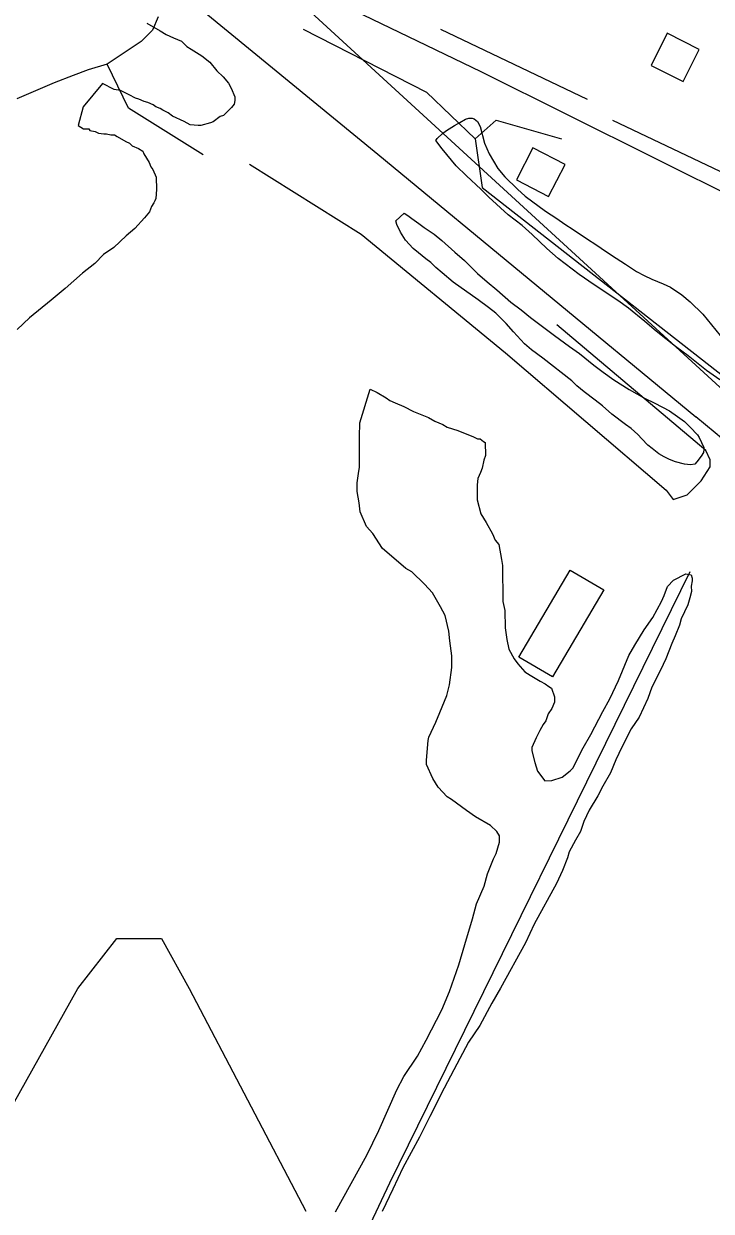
# Model space of a CAD drawing. Extents: x 3250478 to 3288318, y 788638 to 816472.
# Drawn here: x 3258515 to 3259278, y 794743 to 796061 of the extents above; entities that cross this region are included whole.
import ezdxf

# ---------------------------------------------------------------- set-up
doc = ezdxf.new("R2010")
doc.units = 0
for name, color, linetype in [('V-BLDG-OTLN', 7, 'Continuous'), ('V-RAIL-TRAK', 7, 'Continuous'), ('V-ROAD-CNTR', 7, 'Continuous'), ('V-SITE-VEGE', 7, 'Continuous'), ('V-TOPO-SHOR', 7, 'Continuous')]:
    doc.layers.add(name, color=color, linetype=linetype)

msp = doc.modelspace()

# ---------------------------------------------------------------- linework, layer by layer
at = {"layer": 'V-BLDG-OTLN'}
for points in [[(3259211.1, 796014.5), (3259246.8, 795996.6), (3259264.7, 796032.4), (3259229, 796050.3)], [(3259115.7, 795904.7), (3259080.1, 795923.1), (3259061.7, 795887.6), (3259097.3, 795869.2)], [(3259064.4, 795357.8), (3259121.4, 795454.4), (3259158.8, 795432.3), (3259101.7, 795335.7)]]:
    msp.add_lwpolyline(points, close=True, dxfattribs=at)
at = {"layer": 'V-RAIL-TRAK'}
msp.add_lwpolyline([(3258784.7, 796111.9), (3258829, 796077.7), (3259746, 795236.6), (3260030.7, 794924.4)], dxfattribs=at)
at = {"layer": 'V-ROAD-CNTR'}
for points in [[(3257033, 797455), (3257630.9, 796965.7), (3258360.1, 796365.5), (3258907.8, 795916), (3259260.7, 795624.6)], [(3258710.4, 796158.5), (3259022.2, 796007.8), (3259408.4, 795815.5), (3259713.2, 795667.4)]]:
    msp.add_lwpolyline(points, dxfattribs=at)
msp.add_arc((3252327.3, 787286.5), 10844.2, 40.83061, 50.25533, dxfattribs=at)
at = {"layer": 'V-SITE-VEGE'}
for p, q in [((3258888.1, 795617.9), (3258899.4, 795655.2)), ((3258899.4, 795655.2), (3258907.3, 795651.4)), ((3258907.3, 795651.4), (3258917.1, 795645.6)), ((3258917.1, 795645.6), (3258921.1, 795642.7)), ((3258921.1, 795642.7), (3258927, 795639.9)), ((3258927, 795639.9), (3258936.8, 795636.1)), ((3258936.8, 795636.1), (3258947.6, 795630.3)), ((3258947.6, 795630.3), (3258964.3, 795623.7)), ((3258887.4, 795602.3), (3258888.1, 795617.9)), ((3258964.3, 795623.7), (3258971.2, 795619.8)), ((3258971.2, 795619.8), (3258980, 795616)), ((3258980, 795616), (3258985, 795613.2)), ((3258887.7, 795568.1), (3258887.4, 795602.3)), ((3258985, 795613.2), (3258996.7, 795609.4)), ((3258996.7, 795609.4), (3259010.5, 795603.7)), ((3259010.5, 795603.7), (3259013.4, 795602.7)), ((3259013.4, 795602.7), (3259018.4, 795599.9)), ((3259018.4, 795599.9), (3259021.3, 795599.9)), ((3259021.3, 795599.9), (3259025.2, 795597)), ((3259025.2, 795597), (3259027.2, 795596.1)), ((3259027.2, 795596.1), (3259027.4, 795581.4)), ((3259025.5, 795576.5), (3259023.6, 795567.7)), ((3259027.4, 795581.4), (3259025.5, 795576.5)), ((3258885, 795551.4), (3258886.8, 795564.1)), ((3258886.8, 795564.1), (3258887.7, 795568.1)), ((3259021.7, 795562.8), (3259018.9, 795555.9)), ((3259023.6, 795567.7), (3259021.7, 795562.8)), ((3258885.1, 795541.6), (3258885, 795551.4)), ((3259018.9, 795555.9), (3259018, 795549)), ((3258887.2, 795529), (3258885.1, 795541.6)), ((3259018, 795549), (3259018.2, 795532.4)), ((3258888.3, 795519.2), (3258887.2, 795529)), ((3259018.2, 795532.4), (3259022.2, 795516.8)), ((3258895.3, 795502.7), (3258888.3, 795519.2)), ((3259022.2, 795516.8), (3259028.2, 795507.1)), ((3258902.3, 795494.9), (3258895.3, 795502.7)), ((3259028.2, 795507.1), (3259035.2, 795494.5)), ((3258913.2, 795478.4), (3258902.3, 795494.9)), ((3259035.2, 795494.5), (3259038.2, 795487.7)), ((3259038.2, 795487.7), (3259042.2, 795482.8)), ((3258923.1, 795469.7), (3258913.2, 795478.4)), ((3259042.2, 795482.8), (3259045.3, 795466.3)), ((3258938.9, 795456.2), (3258923.1, 795469.7)), ((3259045.3, 795466.3), (3259046.4, 795459.4)), ((3259046.4, 795459.4), (3259046.8, 795419.4)), ((3258945.8, 795452.4), (3258938.9, 795456.2)), ((3258959.6, 795438.9), (3258945.8, 795452.4)), ((3259236.2, 795443.1), (3259249.8, 795450.1)), ((3259249.8, 795450.1), (3259255.7, 795449.2)), ((3259255.7, 795449.2), (3259256.7, 795445.3)), ((3259256.7, 795445.3), (3259256.7, 795442.3)), ((3258968.5, 795429.2), (3258959.6, 795438.9)), ((3259225.6, 795426.3), (3259229.4, 795436.1)), ((3259229.4, 795436.1), (3259236.2, 795443.1)), ((3259255.9, 795430.6), (3259254, 795423.7)), ((3259256.7, 795442.3), (3259255.8, 795436.4)), ((3259255.8, 795436.4), (3259255.9, 795430.6)), ((3258977.5, 795413.7), (3258968.5, 795429.2)), ((3259046.8, 795419.4), (3259048.9, 795409.6)), ((3259213.2, 795401.7), (3259222.8, 795419.4)), ((3259222.8, 795419.4), (3259225.6, 795426.3)), ((3259254, 795423.7), (3259252.1, 795415.9)), ((3258982.5, 795404), (3258977.5, 795413.7)), ((3259048.9, 795409.6), (3259049.1, 795390.1)), ((3259252.1, 795415.9), (3259244.5, 795400.1)), ((3258986.6, 795386.4), (3258982.5, 795404)), ((3259203.6, 795387.9), (3259213.2, 795401.7)), ((3259242.6, 795393.3), (3259237.9, 795381.5)), ((3259244.5, 795400.1), (3259242.6, 795393.3)), ((3258987.7, 795375.7), (3258986.6, 795386.4)), ((3259049.1, 795390.1), (3259051.2, 795377.4)), ((3259193, 795371.2), (3259203.6, 795387.9)), ((3259237.9, 795381.5), (3259234.1, 795372.7)), ((3258989.9, 795359.1), (3258987.7, 795375.7)), ((3259051.2, 795377.4), (3259053.3, 795366.7)), ((3259053.3, 795366.7), (3259059.3, 795356)), ((3259186.3, 795359.4), (3259193, 795371.2)), ((3259234.1, 795372.7), (3259227.4, 795356)), ((3258990, 795346.4), (3258989.9, 795359.1)), ((3259059.3, 795356), (3259063.3, 795350.2)), ((3259174.9, 795331.9), (3259186.3, 795359.4)), ((3259227.4, 795356), (3259221.7, 795343.2)), ((3258987.3, 795326.8), (3258990, 795346.4)), ((3259063.3, 795350.2), (3259071.2, 795341.5)), ((3259071.2, 795341.5), (3259077.1, 795337.6)), ((3259221.7, 795343.2), (3259212.1, 795324.5)), ((3258984.5, 795315), (3258987.3, 795326.8)), ((3259077.1, 795337.6), (3259087.9, 795330.9)), ((3259087.9, 795330.9), (3259093.8, 795328)), ((3259093.8, 795328), (3259097.8, 795325.1)), ((3259097.8, 795325.1), (3259100.7, 795323.2)), ((3259165.4, 795311.3), (3259174.9, 795331.9)), ((3258976.9, 795296.4), (3258984.5, 795315)), ((3259100.7, 795323.2), (3259103.8, 795313.5)), ((3259103.8, 795313.5), (3259103.8, 795307.6)), ((3259212.1, 795324.5), (3259207.4, 795311.8)), ((3259101, 795300.8), (3259097.1, 795294.8)), ((3259103.8, 795307.6), (3259101, 795300.8)), ((3259157.7, 795297.5), (3259165.4, 795311.3)), ((3259207.4, 795311.8), (3259197.9, 795291.1)), ((3258964.5, 795268.9), (3258972.1, 795285.6)), ((3258972.1, 795285.6), (3258976.9, 795296.4)), ((3259094.3, 795287), (3259091.4, 795283)), ((3259097.1, 795294.8), (3259094.3, 795287)), ((3259144.3, 795271.9), (3259157.7, 795297.5)), ((3259197.9, 795291.1), (3259189.2, 795278.3)), ((3259087.6, 795276.2), (3259083.8, 795268.3)), ((3259091.4, 795283), (3259087.6, 795276.2)), ((3259189.2, 795278.3), (3259178.7, 795257.7)), ((3258961.9, 795243.4), (3258963.6, 795265)), ((3258963.6, 795265), (3258964.5, 795268.9)), ((3259083.8, 795268.3), (3259079, 795257.5)), ((3259135.7, 795257.2), (3259144.3, 795271.9)), ((3259079, 795257.5), (3259079, 795253.6)), ((3259079, 795253.6), (3259082.1, 795240.9)), ((3259124.2, 795234.6), (3259135.7, 795257.2)), ((3259178.7, 795257.7), (3259172, 795243.9)), ((3258961.9, 795238.5), (3258961.9, 795243.4)), ((3258969, 795223), (3258961.9, 795238.5)), ((3259082.1, 795240.9), (3259085.2, 795231.2)), ((3259121.3, 795231.6), (3259124.2, 795234.6)), ((3259172, 795243.9), (3259166.3, 795229.2)), ((3258974.9, 795213.3), (3258969, 795223)), ((3259085.2, 795231.2), (3259093.1, 795220.5)), ((3259093.1, 795220.5), (3259100.9, 795220.6)), ((3259100.9, 795220.6), (3259112.6, 795224.6)), ((3259112.6, 795224.6), (3259121.3, 795231.6)), ((3259166.3, 795229.2), (3259157.7, 795214.4)), ((3258984.8, 795202.6), (3258974.9, 795213.3)), ((3259157.7, 795214.4), (3259152, 795203.6)), ((3258989.7, 795199.8), (3258984.8, 795202.6)), ((3259006.5, 795187.3), (3258989.7, 795199.8)), ((3259152, 795203.6), (3259142.4, 795187.8)), ((3259016.4, 795180.5), (3259006.5, 795187.3)), ((3259033.1, 795170.9), (3259016.4, 795180.5)), ((3259142.4, 795187.8), (3259136.6, 795175.1)), ((3259040, 795164.2), (3259033.1, 795170.9)), ((3259136.6, 795175.1), (3259132.9, 795164.3)), ((3259043, 795159.3), (3259040, 795164.2)), ((3259043.1, 795152.5), (3259043, 795159.3)), ((3259127.1, 795154.4), (3259120.4, 795141.7)), ((3259132.9, 795164.3), (3259127.1, 795154.4)), ((3259039.3, 795139.7), (3259043.1, 795152.5)), ((3259120.4, 795141.7), (3259118.5, 795134.8)), ((3259029.8, 795117.2), (3259036.4, 795133.8)), ((3259036.4, 795133.8), (3259039.3, 795139.7)), ((3259118.5, 795134.8), (3259112.8, 795121)), ((3259026, 795103.4), (3259029.8, 795117.2)), ((3259112.8, 795121), (3259106.2, 795106.3)), ((3259017.5, 795083.8), (3259026, 795103.4)), ((3259106.2, 795106.3), (3259081.3, 795061.1)), ((3259012.8, 795067.1), (3259017.5, 795083.8)), ((3259004.3, 795038.7), (3259012.8, 795067.1)), ((3259081.3, 795061.1), (3259071.7, 795040.4)), ((3258997.7, 795016.1), (3259004.3, 795038.7)), ((3259071.7, 795040.4), (3259044, 794990.2)), ((3258987.3, 794986.7), (3258997.7, 795016.1)), ((3258978.8, 794966), (3258987.3, 794986.7)), ((3259044, 794990.2), (3259034.4, 794973.5)), ((3259034.4, 794973.5), (3259021, 794948.9)), ((3258961.6, 794932.6), (3258978.8, 794966)), ((3259021, 794948.9), (3259008.5, 794930.2)), ((3258952, 794914.9), (3258961.6, 794932.6)), ((3259008.5, 794930.2), (3258992.2, 794899.7)), ((3258936.6, 794892.2), (3258952, 794914.9)), ((3258929, 794877.5), (3258936.6, 794892.2)), ((3258992.2, 794899.7), (3258981.7, 794879.1)), ((3258909, 794832.3), (3258929, 794877.5)), ((3258981.7, 794879.1), (3258965.5, 794847.6)), ((3258965.5, 794847.6), (3258954, 794825)), ((3258895.6, 794804.8), (3258909, 794832.3)), ((3258954, 794825), (3258935.8, 794790.6)), ((3258861.1, 794741.8), (3258895.6, 794804.8)), ((3258935.8, 794790.6), (3258924.4, 794767)), ((3258924.4, 794767), (3258912.9, 794742.4))]:
    msp.add_line(p, q, dxfattribs=at)
for points in [[(3258651.6, 796061.5), (3258666.4, 796052.9), (3258673.2, 796049), (3258681.1, 796045.2), (3258690, 796041.4), (3258695.9, 796035.6), (3258700.8, 796032.7), (3258712.6, 796025.1), (3258721.5, 796018.3), (3258729.4, 796008.6), (3258736.4, 796001.9), (3258742.3, 795995.1), (3258745.3, 795989.3), (3258749.3, 795979.6), (3258749.4, 795975.6), (3258748.4, 795971.7), (3258745.5, 795967.8), (3258736.8, 795958.9), (3258732.9, 795957.9), (3258725.2, 795951.9), (3258722.3, 795950.9), (3258711.6, 795947.8), (3258708.6, 795947.8), (3258699.8, 795948.7), (3258692.9, 795952.5), (3258680.2, 795958.2), (3258675.2, 795962.1), (3258669.3, 795964.9), (3258666.4, 795966.9), (3258661.5, 795968.8), (3258658.5, 795970.7), (3258652.6, 795973.5), (3258648.7, 795974.5), (3258642.8, 795977.3), (3258638.9, 795978.3), (3258632, 795982.1), (3258622.2, 795986.9), (3258615.3, 795987.8), (3258602.5, 795994.5), (3258580.9, 795968.5), (3258575.4, 795948), (3258581.3, 795944.2), (3258587.2, 795944.3), (3258588.2, 795942.3), (3258594.1, 795941.4), (3258598, 795939.5), (3258603.9, 795938.6), (3258606.8, 795938.6), (3258611.7, 795937.7), (3258615.6, 795937.7), (3258618.6, 795935.8), (3258628.4, 795930.1), (3258632.3, 795928.2), (3258635.3, 795925.3), (3258642.2, 795922.4), (3258647.1, 795919.5), (3258648.1, 795916.6), (3258654.1, 795906.9), (3258656.1, 795902.1), (3258658.1, 795899.1), (3258662.1, 795890.4), (3258662.2, 795876.7), (3258661.4, 795866.9), (3258660.6, 795864.2), (3258659.5, 795862), (3258656.6, 795858.1), (3258654.7, 795852.2), (3258648.9, 795845.3), (3258638.3, 795833.4), (3258628.6, 795825.5), (3258615.1, 795812.6), (3258603.5, 795804.7), (3258593.8, 795794.8), (3258580.2, 795783.9), (3258560.9, 795767), (3258545.4, 795754.2), (3258521.2, 795734.3), (3258507.6, 795721.5)], [(3259287.5, 795665.7), (3259272.8, 795675.8), (3259252.4, 795692.1), (3259238.2, 795702.4), (3259216.7, 795719.7), (3259204.1, 795730.4), (3259186.1, 795745), (3259174.4, 795753.8), (3259148, 795771.1), (3259131.4, 795782.7), (3259108, 795800.3), (3259095.4, 795811.2), (3259079.1, 795827), (3259068.1, 795836.8), (3259052.6, 795848.8), (3259031.1, 795868.5), (3259022.3, 795877.3), (3259006.5, 795892), (3258994.7, 795903.2), (3258979.4, 795922.2), (3258972.3, 795931.3), (3258973.6, 795933.5), (3258979.5, 795939.2), (3258984, 795942.5), (3258993.1, 795948), (3258998.8, 795951.1), (3259005.2, 795954.9), (3259009, 795956), (3259012.5, 795956.1), (3259014.9, 795955.3), (3259018.7, 795952.4), (3259021.5, 795947), (3259026.3, 795928.2), (3259031.3, 795916.6), (3259041, 795900.2), (3259048.9, 795890.9), (3259062.8, 795877.3), (3259071.6, 795869.3), (3259093.9, 795852.8), (3259106.7, 795844.6), (3259115.4, 795838.5), (3259124.6, 795832.6), (3259138.5, 795823.1), (3259152.1, 795814.3), (3259159.5, 795809), (3259172.5, 795800.8), (3259182.9, 795793.9), (3259195.1, 795785.9), (3259203.5, 795781.4), (3259211.9, 795777.5), (3259224.4, 795772.2), (3259232.8, 795768.3), (3259245.4, 795759.8), (3259254.4, 795752.3), (3259268.6, 795738.4), (3259287.7, 795714.9)]]:
    msp.add_lwpolyline(points, dxfattribs=at)
msp.add_lwpolyline([(3259123.1, 795664.4), (3259091.2, 795689.7), (3259078.4, 795698.7), (3259070.7, 795705.6), (3259058.4, 795718.7), (3259050.5, 795728.1), (3259038.8, 795739.6), (3259030.9, 795745.9), (3259019.4, 795754.4), (3258991.4, 795774.1), (3258979.4, 795784.2), (3258972.3, 795790.4), (3258966.6, 795795.7), (3258961.1, 795799.9), (3258953.2, 795806.6), (3258947.2, 795811.4), (3258938.7, 795820.8), (3258933.2, 795829.6), (3258929.1, 795838.2), (3258927.9, 795842), (3258937.3, 795850.7), (3258941.1, 795848.1), (3258945.7, 795844.6), (3258953.4, 795839.3), (3258959.4, 795834.8), (3258970.5, 795827.3), (3258979, 795820.4), (3258993.4, 795807.3), (3259004.1, 795798), (3259018.5, 795783.6), (3259029.4, 795774.5), (3259039.8, 795765.5), (3259055.6, 795751.9), (3259066.8, 795743.4), (3259077.2, 795734.6), (3259093.8, 795722.6), (3259104.1, 795714.7), (3259120.7, 795702.7), (3259131.6, 795694.7), (3259147.7, 795681.9), (3259158.1, 795674), (3259169.8, 795665.7), (3259186.9, 795654.9), (3259204, 795645.1), (3259215.2, 795639.5), (3259231.5, 795631.1), (3259240.4, 795625), (3259248.1, 795619.4), (3259254.6, 795613), (3259262.5, 795604.7), (3259264.5, 795601.5), (3259269.7, 795590.5), (3259269.8, 795588.3), (3259269.3, 795584.8), (3259266.6, 795580.7), (3259262.1, 795574.4), (3259259.7, 795572), (3259254.8, 795571.4), (3259248.3, 795571.9), (3259238.1, 795574.4), (3259231.5, 795577.1), (3259225.6, 795580.2), (3259219.9, 795583.4), (3259212.5, 795589.3), (3259207.6, 795593), (3259201, 795600.2), (3259196.4, 795605), (3259189, 795611.4), (3259182.8, 795615.9), (3259167.5, 795627.6), (3259157.1, 795636.7), (3259149.2, 795643.1), (3259137, 795652.4), (3259128.8, 795658.8)], close=True, dxfattribs=at)
at = {"layer": 'V-TOPO-SHOR'}
for p, q in [((3258977.4, 796054.8), (3259140.1, 795977.2)), ((3259168.5, 795953.9), (3259287.4, 795897.1))]:
    msp.add_line(p, q, dxfattribs=at)
for points in [[(3258664.1, 796068.6), (3258657.8, 796053.9), (3258645.2, 796041.3), (3258607.5, 796016.2), (3258586.5, 796009.9), (3258569.7, 796003.6), (3258548.7, 795995.2), (3258507.4, 795977.4)], [(3258825, 796054.8), (3258961.9, 795985), (3259016.1, 795933.3), (3259039.4, 795954), (3259111.7, 795933.3)], [(3258713.9, 795915.3), (3258631.2, 795967), (3258607.5, 796016.2)], [(3259016.1, 795933.3), (3259023.8, 795879.1), (3259331.2, 795638.7), (3259385.4, 795594.8), (3259439.7, 795530.2), (3259462.9, 795527.6), (3259519.7, 795486.3), (3259540.4, 795465.6), (3259532.6, 795426.8)], [(3258765.5, 795905), (3258889.5, 795827.4), (3259049.6, 795695.6), (3259227.8, 795543.2), (3259235.6, 795532.8), (3259251.1, 795538), (3259266.6, 795553.5), (3259276.9, 795569), (3259276.9, 795576.7), (3259271.8, 795587.1), (3259106.5, 795726.6)], [(3259254.2, 795452.5), (3258920.7, 794773.6), (3258568.6, 794026.7)], [(3258068.9, 795224.4), (3258180, 794965.1), (3258247.8, 794823.1), (3258315.7, 794786.1), (3258371.3, 794779.9), (3258408.3, 794798.4), (3258488.6, 794835.4), (3258575, 794989.7), (3258618.3, 795045.3), (3258636.8, 795045.3), (3258667.7, 795045.3), (3258698.5, 794989.7), (3258828.1, 794742.7)]]:
    msp.add_lwpolyline(points, dxfattribs=at)

doc.saveas('drawing.dxf')
